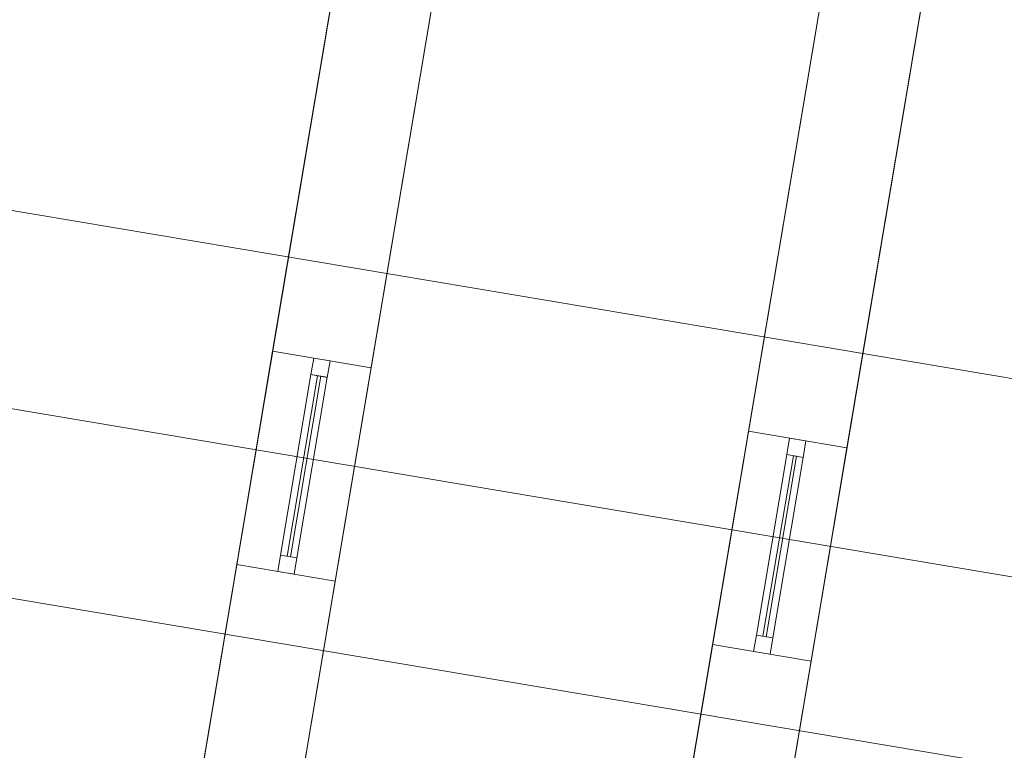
# Model space of a CAD drawing. Header units: millimetres. Extents: x -430348 to -225823, y -86243 to 5084.
# Tile 714 of 1056: x -350371 to -347412, y -5831 to -3635. Entities that reach past the tile are written whole.
import ezdxf

# ---------------------------------------------------------------- set-up
doc = ezdxf.new("R2010")
doc.units = ezdxf.units.MM
for name, color, linetype, lineweight in [('A-GLAZ-CURT', 52, 'Continuous', 9), ('A-GLAZ-CWMG', 51, 'Continuous', 9), ('A-ROOF', 132, 'Continuous', 9), ('A-WALL', 113, 'Continuous', 9)]:
    doc.layers.add(name, color=color, linetype=linetype, lineweight=lineweight)

# ---------------------------------------------------------------- blocks, each defined once
blk = doc.blocks.new('System Panel - Glazed-482351-_3D_ Copy 1')
at = {"layer": 'A-GLAZ-CURT', "transparency": 33554471}
mesh = blk.add_polyface(dxfattribs=at)
corners = [(-275, 5), (-275, 5, 325), (275, 5, 325), (275, 5)]
mesh.append_faces([[corners[k] for k in face] for face in [(1, 2, 3, 0)]])
mesh = blk.add_polyface(dxfattribs=at)
corners = [(275, -5), (-275, -5), (-275, 5), (275, 5)]
mesh.append_faces([[corners[k] for k in face] for face in [(0, 1, 2, 3)]])
mesh = blk.add_polyface(dxfattribs=at)
corners = [(-275, -5, 325), (275, -5, 325), (275, 5, 325), (-275, 5, 325)]
mesh.append_faces([[corners[k] for k in face] for face in [(3, 0, 1, 2)]])
mesh = blk.add_polyface(dxfattribs=at)
corners = [(-275, -5), (-275, -5, 325), (-275, 5, 325), (-275, 5)]
mesh.append_faces([[corners[k] for k in face] for face in [(3, 0, 1, 2)]])
mesh = blk.add_polyface(dxfattribs=at)
corners = [(275, -5, 325), (275, -5), (275, 5), (275, 5, 325)]
mesh.append_faces([[corners[k] for k in face] for face in [(3, 0, 1, 2)]])
mesh = blk.add_polyface(dxfattribs=at)
corners = [(-275, -5), (275, -5), (275, -5, 325), (-275, -5, 325)]
mesh.append_faces([[corners[k] for k in face] for face in [(2, 3, 0, 1)]])
blk = doc.blocks.new('Rectangular Mullion - 50mm x 50mm-320908-_3D_ Copy 1')
at = {"layer": 'A-GLAZ-CWMG'}
mesh = blk.add_polyface(dxfattribs=at)
corners = [(0, 25), (-50, 25), (-50, -25), (0, -25)]
mesh.append_faces([[corners[k] for k in face] for face in [(3, 0, 1, 2)]])
mesh = blk.add_polyface(dxfattribs=at)
corners = [(-50, 25), (0, 25), (0, 25, -400), (-50, 25, -400)]
mesh.append_faces([[corners[k] for k in face] for face in [(0, 1, 2, 3)]])
mesh = blk.add_polyface(dxfattribs=at)
corners = [(-50, -25), (-50, 25), (-50, 25, -400), (-50, -25, -400)]
mesh.append_faces([[corners[k] for k in face] for face in [(0, 1, 2, 3)]])
mesh = blk.add_polyface(dxfattribs=at)
corners = [(0, 25), (0, -25), (0, -25, -400), (0, 25, -400)]
mesh.append_faces([[corners[k] for k in face] for face in [(0, 1, 2, 3)]])
mesh = blk.add_polyface(dxfattribs=at)
corners = [(0, -25), (-50, -25), (-50, -25, -400), (0, -25, -400)]
mesh.append_faces([[corners[k] for k in face] for face in [(0, 1, 2, 3)]])
blk = doc.blocks.new('Rectangular Mullion - 50mm x 50mm-266400-_3D_ Copy 1')
at = {"layer": 'A-GLAZ-CWMG'}
mesh = blk.add_polyface(dxfattribs=at)
corners = [(0, 25), (-50, 25), (-50, -25), (0, -25)]
mesh.append_faces([[corners[k] for k in face] for face in [(2, 3, 0, 1)]])
mesh = blk.add_polyface(dxfattribs=at)
corners = [(0, 25, -550), (0, -25, -550), (-50, -25, -550), (-50, 25, -550)]
mesh.append_faces([[corners[k] for k in face] for face in [(0, 1, 2, 3)]])
mesh = blk.add_polyface(dxfattribs=at)
corners = [(-50, 25), (0, 25), (0, 25, -550), (-50, 25, -550)]
mesh.append_faces([[corners[k] for k in face] for face in [(3, 0, 1, 2)]])
mesh = blk.add_polyface(dxfattribs=at)
corners = [(-50, -25), (-50, 25), (-50, 25, -550), (-50, -25, -550)]
mesh.append_faces([[corners[k] for k in face] for face in [(3, 0, 1, 2)]])
mesh = blk.add_polyface(dxfattribs=at)
corners = [(0, 25), (0, -25), (0, -25, -550), (0, 25, -550)]
mesh.append_faces([[corners[k] for k in face] for face in [(3, 0, 1, 2)]])
mesh = blk.add_polyface(dxfattribs=at)
corners = [(0, -25), (-50, -25), (-50, -25, -550), (0, -25, -550)]
mesh.append_faces([[corners[k] for k in face] for face in [(3, 0, 1, 2)]])
blk = doc.blocks.new('Rectangular Mullion - 50mm x 50mm-482352-_3D_ Copy 1')
at = {"layer": 'A-GLAZ-CWMG'}
mesh = blk.add_polyface(dxfattribs=at)
corners = [(0, 25), (-50, 25), (-50, -25), (0, -25)]
mesh.append_faces([[corners[k] for k in face] for face in [(3, 0, 1, 2)]])
mesh = blk.add_polyface(dxfattribs=at)
corners = [(-50, 25), (0, 25), (0, 25, -400), (-50, 25, -400)]
mesh.append_faces([[corners[k] for k in face] for face in [(0, 1, 2, 3)]])
mesh = blk.add_polyface(dxfattribs=at)
corners = [(-50, -25), (-50, 25), (-50, 25, -400), (-50, -25, -400)]
mesh.append_faces([[corners[k] for k in face] for face in [(0, 1, 2, 3)]])
mesh = blk.add_polyface(dxfattribs=at)
corners = [(0, 25), (0, -25), (0, -25, -400), (0, 25, -400)]
mesh.append_faces([[corners[k] for k in face] for face in [(0, 1, 2, 3)]])
mesh = blk.add_polyface(dxfattribs=at)
corners = [(0, -25), (-50, -25), (-50, -25, -400), (0, -25, -400)]
mesh.append_faces([[corners[k] for k in face] for face in [(0, 1, 2, 3)]])
blk = doc.blocks.new('Rectangular Mullion - 50mm x 50mm-266401-_3D_ Copy 1')
at = {"layer": 'A-GLAZ-CWMG'}
mesh = blk.add_polyface(dxfattribs=at)
corners = [(0, 25), (-50, 25), (-50, -25), (0, -25)]
mesh.append_faces([[corners[k] for k in face] for face in [(2, 3, 0, 1)]])
mesh = blk.add_polyface(dxfattribs=at)
corners = [(0, 25, -550), (0, -25, -550), (-50, -25, -550), (-50, 25, -550)]
mesh.append_faces([[corners[k] for k in face] for face in [(0, 1, 2, 3)]])
mesh = blk.add_polyface(dxfattribs=at)
corners = [(-50, 25), (0, 25), (0, 25, -550), (-50, 25, -550)]
mesh.append_faces([[corners[k] for k in face] for face in [(3, 0, 1, 2)]])
mesh = blk.add_polyface(dxfattribs=at)
corners = [(-50, -25), (-50, 25), (-50, 25, -550), (-50, -25, -550)]
mesh.append_faces([[corners[k] for k in face] for face in [(3, 0, 1, 2)]])
mesh = blk.add_polyface(dxfattribs=at)
corners = [(0, 25), (0, -25), (0, -25, -550), (0, 25, -550)]
mesh.append_faces([[corners[k] for k in face] for face in [(3, 0, 1, 2)]])
mesh = blk.add_polyface(dxfattribs=at)
corners = [(0, -25), (-50, -25), (-50, -25, -550), (0, -25, -550)]
mesh.append_faces([[corners[k] for k in face] for face in [(3, 0, 1, 2)]])
blk = doc.blocks.new('Rectangular Mullion - 50mm x 50mm-266402-_3D_ Copy 1')
at = {"layer": 'A-GLAZ-CWMG'}
mesh = blk.add_polyface(dxfattribs=at)
corners = [(25, 25), (-25, 25), (-25, -25), (25, -25)]
mesh.append_faces([[corners[k] for k in face] for face in [(2, 3, 0, 1)]])
mesh = blk.add_polyface(dxfattribs=at)
corners = [(25, 25, -550), (25, -25, -550), (-25, -25, -550), (-25, 25, -550)]
mesh.append_faces([[corners[k] for k in face] for face in [(0, 1, 2, 3)]])
mesh = blk.add_polyface(dxfattribs=at)
corners = [(-25, 25), (25, 25), (25, 25, -550), (-25, 25, -550)]
mesh.append_faces([[corners[k] for k in face] for face in [(3, 0, 1, 2)]])
mesh = blk.add_polyface(dxfattribs=at)
corners = [(-25, -25), (-25, 25), (-25, 25, -550), (-25, -25, -550)]
mesh.append_faces([[corners[k] for k in face] for face in [(3, 0, 1, 2)]])
mesh = blk.add_polyface(dxfattribs=at)
corners = [(25, 25), (25, -25), (25, -25, -550), (25, 25, -550)]
mesh.append_faces([[corners[k] for k in face] for face in [(3, 0, 1, 2)]])
mesh = blk.add_polyface(dxfattribs=at)
corners = [(25, -25), (-25, -25), (-25, -25, -550), (25, -25, -550)]
mesh.append_faces([[corners[k] for k in face] for face in [(3, 0, 1, 2)]])
blk = doc.blocks.new('Rectangular Mullion - 50mm x 50mm-224775-_3D_ Copy 1')
at = {"layer": 'A-GLAZ-CWMG'}
mesh = blk.add_polyface(dxfattribs=at)
corners = [(0, 25, -400), (0, -25, -400), (-50, -25, -400), (-50, 25, -400)]
mesh.append_faces([[corners[k] for k in face] for face in [(3, 0, 1, 2)]])
mesh = blk.add_polyface(dxfattribs=at)
corners = [(-50, 25), (0, 25), (0, 25, -400), (-50, 25, -400)]
mesh.append_faces([[corners[k] for k in face] for face in [(3, 0, 1, 2)]])
mesh = blk.add_polyface(dxfattribs=at)
corners = [(-50, -25), (-50, 25), (-50, 25, -400), (-50, -25, -400)]
mesh.append_faces([[corners[k] for k in face] for face in [(0, 1, 2, 3)]])
mesh = blk.add_polyface(dxfattribs=at)
corners = [(0, 25), (0, -25), (0, -25, -400), (0, 25, -400)]
mesh.append_faces([[corners[k] for k in face] for face in [(0, 1, 2, 3)]])
mesh = blk.add_polyface(dxfattribs=at)
corners = [(0, -25), (-50, -25), (-50, -25, -400), (0, -25, -400)]
mesh.append_faces([[corners[k] for k in face] for face in [(3, 0, 1, 2)]])
blk = doc.blocks.new('Rectangular Mullion - 50mm x 50mm-482354-_3D_ Copy 1')
at = {"layer": 'A-GLAZ-CWMG'}
mesh = blk.add_polyface(dxfattribs=at)
corners = [(0, 25, -400), (0, -25, -400), (-50, -25, -400), (-50, 25, -400)]
mesh.append_faces([[corners[k] for k in face] for face in [(3, 0, 1, 2)]])
mesh = blk.add_polyface(dxfattribs=at)
corners = [(-50, 25), (0, 25), (0, 25, -400), (-50, 25, -400)]
mesh.append_faces([[corners[k] for k in face] for face in [(0, 1, 2, 3)]])
mesh = blk.add_polyface(dxfattribs=at)
corners = [(-50, -25), (-50, 25), (-50, 25, -400), (-50, -25, -400)]
mesh.append_faces([[corners[k] for k in face] for face in [(0, 1, 2, 3)]])
mesh = blk.add_polyface(dxfattribs=at)
corners = [(0, 25), (0, -25), (0, -25, -400), (0, 25, -400)]
mesh.append_faces([[corners[k] for k in face] for face in [(0, 1, 2, 3)]])
mesh = blk.add_polyface(dxfattribs=at)
corners = [(0, -25), (-50, -25), (-50, -25, -400), (0, -25, -400)]
mesh.append_faces([[corners[k] for k in face] for face in [(0, 1, 2, 3)]])
blk = doc.blocks.new('System Panel - Glazed-518927-_3D_ Copy 1')
at = {"layer": 'A-GLAZ-CURT', "transparency": 33554471}
mesh = blk.add_polyface(dxfattribs=at)
corners = [(-275, 5), (-275, 5, 325), (275, 5, 325), (275, 5)]
mesh.append_faces([[corners[k] for k in face] for face in [(2, 3, 0, 1)]])
mesh = blk.add_polyface(dxfattribs=at)
corners = [(275, -5), (-275, -5), (-275, 5), (275, 5)]
mesh.append_faces([[corners[k] for k in face] for face in [(0, 1, 2, 3)]])
mesh = blk.add_polyface(dxfattribs=at)
corners = [(-275, -5, 325), (275, -5, 325), (275, 5, 325), (-275, 5, 325)]
mesh.append_faces([[corners[k] for k in face] for face in [(3, 0, 1, 2)]])
mesh = blk.add_polyface(dxfattribs=at)
corners = [(-275, -5), (-275, -5, 325), (-275, 5, 325), (-275, 5)]
mesh.append_faces([[corners[k] for k in face] for face in [(3, 0, 1, 2)]])
mesh = blk.add_polyface(dxfattribs=at)
corners = [(275, -5, 325), (275, -5), (275, 5), (275, 5, 325)]
mesh.append_faces([[corners[k] for k in face] for face in [(3, 0, 1, 2)]])
mesh = blk.add_polyface(dxfattribs=at)
corners = [(-275, -5), (275, -5), (275, -5, 325), (-275, -5, 325)]
mesh.append_faces([[corners[k] for k in face] for face in [(2, 3, 0, 1)]])
blk = doc.blocks.new('Rectangular Mullion - 50mm x 50mm-505354-_3D_ Copy 1')
at = {"layer": 'A-GLAZ-CWMG'}
mesh = blk.add_polyface(dxfattribs=at)
corners = [(0, 25), (-50, 25), (-50, -25), (0, -25)]
mesh.append_faces([[corners[k] for k in face] for face in [(2, 3, 0, 1)]])
mesh = blk.add_polyface(dxfattribs=at)
corners = [(-50, 25), (0, 25), (0, 25, -400), (-50, 25, -400)]
mesh.append_faces([[corners[k] for k in face] for face in [(3, 0, 1, 2)]])
mesh = blk.add_polyface(dxfattribs=at)
corners = [(-50, -25), (-50, 25), (-50, 25, -400), (-50, -25, -400)]
mesh.append_faces([[corners[k] for k in face] for face in [(3, 0, 1, 2)]])
mesh = blk.add_polyface(dxfattribs=at)
corners = [(0, 25), (0, -25), (0, -25, -400), (0, 25, -400)]
mesh.append_faces([[corners[k] for k in face] for face in [(3, 0, 1, 2)]])
mesh = blk.add_polyface(dxfattribs=at)
corners = [(0, -25), (-50, -25), (-50, -25, -400), (0, -25, -400)]
mesh.append_faces([[corners[k] for k in face] for face in [(3, 0, 1, 2)]])
blk = doc.blocks.new('Rectangular Mullion - 50mm x 50mm-267539-_3D_ Copy 1')
at = {"layer": 'A-GLAZ-CWMG'}
mesh = blk.add_polyface(dxfattribs=at)
corners = [(0, 25), (-50, 25), (-50, -25), (0, -25)]
mesh.append_faces([[corners[k] for k in face] for face in [(2, 3, 0, 1)]])
mesh = blk.add_polyface(dxfattribs=at)
corners = [(0, 25, -550), (0, -25, -550), (-50, -25, -550), (-50, 25, -550)]
mesh.append_faces([[corners[k] for k in face] for face in [(0, 1, 2, 3)]])
mesh = blk.add_polyface(dxfattribs=at)
corners = [(-50, 25), (0, 25), (0, 25, -550), (-50, 25, -550)]
mesh.append_faces([[corners[k] for k in face] for face in [(0, 1, 2, 3)]])
mesh = blk.add_polyface(dxfattribs=at)
corners = [(-50, -25), (-50, 25), (-50, 25, -550), (-50, -25, -550)]
mesh.append_faces([[corners[k] for k in face] for face in [(0, 1, 2, 3)]])
mesh = blk.add_polyface(dxfattribs=at)
corners = [(0, 25), (0, -25), (0, -25, -550), (0, 25, -550)]
mesh.append_faces([[corners[k] for k in face] for face in [(0, 1, 2, 3)]])
mesh = blk.add_polyface(dxfattribs=at)
corners = [(0, -25), (-50, -25), (-50, -25, -550), (0, -25, -550)]
mesh.append_faces([[corners[k] for k in face] for face in [(0, 1, 2, 3)]])
blk = doc.blocks.new('Rectangular Mullion - 50mm x 50mm-518928-_3D_ Copy 1')
at = {"layer": 'A-GLAZ-CWMG'}
mesh = blk.add_polyface(dxfattribs=at)
corners = [(0, 25), (-50, 25), (-50, -25), (0, -25)]
mesh.append_faces([[corners[k] for k in face] for face in [(2, 3, 0, 1)]])
mesh = blk.add_polyface(dxfattribs=at)
corners = [(-50, 25), (0, 25), (0, 25, -400), (-50, 25, -400)]
mesh.append_faces([[corners[k] for k in face] for face in [(3, 0, 1, 2)]])
mesh = blk.add_polyface(dxfattribs=at)
corners = [(-50, -25), (-50, 25), (-50, 25, -400), (-50, -25, -400)]
mesh.append_faces([[corners[k] for k in face] for face in [(3, 0, 1, 2)]])
mesh = blk.add_polyface(dxfattribs=at)
corners = [(0, 25), (0, -25), (0, -25, -400), (0, 25, -400)]
mesh.append_faces([[corners[k] for k in face] for face in [(3, 0, 1, 2)]])
mesh = blk.add_polyface(dxfattribs=at)
corners = [(0, -25), (-50, -25), (-50, -25, -400), (0, -25, -400)]
mesh.append_faces([[corners[k] for k in face] for face in [(3, 0, 1, 2)]])
blk = doc.blocks.new('Rectangular Mullion - 50mm x 50mm-267540-_3D_ Copy 1')
at = {"layer": 'A-GLAZ-CWMG'}
mesh = blk.add_polyface(dxfattribs=at)
corners = [(0, 25), (-50, 25), (-50, -25), (0, -25)]
mesh.append_faces([[corners[k] for k in face] for face in [(3, 0, 1, 2)]])
mesh = blk.add_polyface(dxfattribs=at)
corners = [(0, 25, -550), (0, -25, -550), (-50, -25, -550), (-50, 25, -550)]
mesh.append_faces([[corners[k] for k in face] for face in [(3, 0, 1, 2)]])
mesh = blk.add_polyface(dxfattribs=at)
corners = [(-50, 25), (0, 25), (0, 25, -550), (-50, 25, -550)]
mesh.append_faces([[corners[k] for k in face] for face in [(0, 1, 2, 3)]])
mesh = blk.add_polyface(dxfattribs=at)
corners = [(-50, -25), (-50, 25), (-50, 25, -550), (-50, -25, -550)]
mesh.append_faces([[corners[k] for k in face] for face in [(0, 1, 2, 3)]])
mesh = blk.add_polyface(dxfattribs=at)
corners = [(0, 25), (0, -25), (0, -25, -550), (0, 25, -550)]
mesh.append_faces([[corners[k] for k in face] for face in [(0, 1, 2, 3)]])
mesh = blk.add_polyface(dxfattribs=at)
corners = [(0, -25), (-50, -25), (-50, -25, -550), (0, -25, -550)]
mesh.append_faces([[corners[k] for k in face] for face in [(0, 1, 2, 3)]])
blk = doc.blocks.new('Rectangular Mullion - 50mm x 50mm-267541-_3D_ Copy 1')
at = {"layer": 'A-GLAZ-CWMG'}
mesh = blk.add_polyface(dxfattribs=at)
corners = [(25, 25), (-25, 25), (-25, -25), (25, -25)]
mesh.append_faces([[corners[k] for k in face] for face in [(2, 3, 0, 1)]])
mesh = blk.add_polyface(dxfattribs=at)
corners = [(25, 25, -550), (25, -25, -550), (-25, -25, -550), (-25, 25, -550)]
mesh.append_faces([[corners[k] for k in face] for face in [(0, 1, 2, 3)]])
mesh = blk.add_polyface(dxfattribs=at)
corners = [(-25, 25), (25, 25), (25, 25, -550), (-25, 25, -550)]
mesh.append_faces([[corners[k] for k in face] for face in [(0, 1, 2, 3)]])
mesh = blk.add_polyface(dxfattribs=at)
corners = [(-25, -25), (-25, 25), (-25, 25, -550), (-25, -25, -550)]
mesh.append_faces([[corners[k] for k in face] for face in [(0, 1, 2, 3)]])
mesh = blk.add_polyface(dxfattribs=at)
corners = [(25, 25), (25, -25), (25, -25, -550), (25, 25, -550)]
mesh.append_faces([[corners[k] for k in face] for face in [(0, 1, 2, 3)]])
mesh = blk.add_polyface(dxfattribs=at)
corners = [(25, -25), (-25, -25), (-25, -25, -550), (25, -25, -550)]
mesh.append_faces([[corners[k] for k in face] for face in [(0, 1, 2, 3)]])
blk = doc.blocks.new('Rectangular Mullion - 50mm x 50mm-518929-_3D_ Copy 1')
at = {"layer": 'A-GLAZ-CWMG'}
mesh = blk.add_polyface(dxfattribs=at)
corners = [(0, 25, -400), (0, -25, -400), (-50, -25, -400), (-50, 25, -400)]
mesh.append_faces([[corners[k] for k in face] for face in [(0, 1, 2, 3)]])
mesh = blk.add_polyface(dxfattribs=at)
corners = [(-50, 25), (0, 25), (0, 25, -400), (-50, 25, -400)]
mesh.append_faces([[corners[k] for k in face] for face in [(0, 1, 2, 3)]])
mesh = blk.add_polyface(dxfattribs=at)
corners = [(-50, -25), (-50, 25), (-50, 25, -400), (-50, -25, -400)]
mesh.append_faces([[corners[k] for k in face] for face in [(0, 1, 2, 3)]])
mesh = blk.add_polyface(dxfattribs=at)
corners = [(0, 25), (0, -25), (0, -25, -400), (0, 25, -400)]
mesh.append_faces([[corners[k] for k in face] for face in [(0, 1, 2, 3)]])
mesh = blk.add_polyface(dxfattribs=at)
corners = [(0, -25), (-50, -25), (-50, -25, -400), (0, -25, -400)]
mesh.append_faces([[corners[k] for k in face] for face in [(0, 1, 2, 3)]])
blk = doc.blocks.new('Rectangular Mullion - 50mm x 50mm-518930-_3D_ Copy 1')
at = {"layer": 'A-GLAZ-CWMG'}
mesh = blk.add_polyface(dxfattribs=at)
corners = [(0, 25, -400), (0, -25, -400), (-50, -25, -400), (-50, 25, -400)]
mesh.append_faces([[corners[k] for k in face] for face in [(0, 1, 2, 3)]])
mesh = blk.add_polyface(dxfattribs=at)
corners = [(-50, 25), (0, 25), (0, 25, -400), (-50, 25, -400)]
mesh.append_faces([[corners[k] for k in face] for face in [(3, 0, 1, 2)]])
mesh = blk.add_polyface(dxfattribs=at)
corners = [(-50, -25), (-50, 25), (-50, 25, -400), (-50, -25, -400)]
mesh.append_faces([[corners[k] for k in face] for face in [(3, 0, 1, 2)]])
mesh = blk.add_polyface(dxfattribs=at)
corners = [(0, 25), (0, -25), (0, -25, -400), (0, 25, -400)]
mesh.append_faces([[corners[k] for k in face] for face in [(3, 0, 1, 2)]])
mesh = blk.add_polyface(dxfattribs=at)
corners = [(0, -25), (-50, -25), (-50, -25, -400), (0, -25, -400)]
mesh.append_faces([[corners[k] for k in face] for face in [(3, 0, 1, 2)]])

msp = doc.modelspace()

# ---------------------------------------------------------------- block references
at = {"layer": 'A-GLAZ-CURT', "transparency": 33554471}
for name, p, rotation in [('System Panel - Glazed-518927-_3D_ Copy 1', (-349517, -4977.2, 59457.6), 80.45269972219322), ('System Panel - Glazed-518927-_3D_ Copy 1', (-349517, -4977.2, 59832.6), 80.45269972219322), ('System Panel - Glazed-482351-_3D_ Copy 1', (-348087.1, -5217.7, 59457.6), 80.45269972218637), ('System Panel - Glazed-482351-_3D_ Copy 1', (-348087.1, -5217.7, 59832.6), 80.45269972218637)]:
    msp.add_blockref(name, p, dxfattribs=dict(at, rotation=rotation))
at = {"layer": 'A-GLAZ-CWMG', "extrusion": (0, 0, -1)}
for name, p, rotation in [('Rectangular Mullion - 50mm x 50mm-518928-_3D_ Copy 1', (349463.1, -4656.7, -59407.6), 99.5473002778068), ('Rectangular Mullion - 50mm x 50mm-518929-_3D_ Copy 1', (349463.1, -4656.7, -59807.6), 99.5473002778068), ('Rectangular Mullion - 50mm x 50mm-482352-_3D_ Copy 1', (348033.2, -4897.2, -59407.6), 99.54730027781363), ('Rectangular Mullion - 50mm x 50mm-224775-_3D_ Copy 1', (348033.2, -4897.2, -59807.6), 99.54730027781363)]:
    msp.add_blockref(name, p, dxfattribs=dict(at, rotation=rotation))
at = {"layer": 'A-GLAZ-CWMG', "extrusion": (0.165862, 0.986149, 0), "rotation": 90}
for name, p in [('Rectangular Mullion - 50mm x 50mm-267539-_3D_ Copy 1', (343850.3, 60207.6, -62604.8)), ('Rectangular Mullion - 50mm x 50mm-267541-_3D_ Copy 1', (343850.3, 59807.6, -62604.8)), ('Rectangular Mullion - 50mm x 50mm-266400-_3D_ Copy 1', (342400.3, 60207.6, -62604.8)), ('Rectangular Mullion - 50mm x 50mm-266402-_3D_ Copy 1', (342400.3, 59807.6, -62604.8))]:
    msp.add_blockref(name, p, dxfattribs=at)
at = {"layer": 'A-GLAZ-CWMG', "extrusion": (-0.165862, -0.986149, 0), "rotation": 270}
for name, p in [('Rectangular Mullion - 50mm x 50mm-267540-_3D_ Copy 1', (-343850.3, 59407.6, 63154.8)), ('Rectangular Mullion - 50mm x 50mm-266401-_3D_ Copy 1', (-342400.3, 59407.6, 63154.8))]:
    msp.add_blockref(name, p, dxfattribs=at)
at = {"layer": 'A-GLAZ-CWMG'}
for name, p, rotation in [('Rectangular Mullion - 50mm x 50mm-505354-_3D_ Copy 1', (-349570.9, -5297.7, 60207.6), 260.4526997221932), ('Rectangular Mullion - 50mm x 50mm-518930-_3D_ Copy 1', (-349570.9, -5297.7, 59807.6), 260.4526997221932), ('Rectangular Mullion - 50mm x 50mm-320908-_3D_ Copy 1', (-348141, -5538.2, 60207.6), 260.4526997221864), ('Rectangular Mullion - 50mm x 50mm-482354-_3D_ Copy 1', (-348141, -5538.2, 59807.6), 260.4526997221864)]:
    msp.add_blockref(name, p, dxfattribs=dict(at, rotation=rotation))

# ---------------------------------------------------------------- meshes
at = {"layer": 'A-ROOF'}
mesh = msp.add_polyface(dxfattribs=at)
corners = [(-335956.2, -3632.8, 63357.6), (-360412.7, 480.5, 63357.6), (-357333, -3637.3, 65907.6), (-355277.9, -3983, 65907.6), (-355180.4, -3403.2, 65485.3), (-354376.7, -3538.4, 65485.3), (-354474.2, -4118.1, 65907.6), (-343029.9, -6043, 65907.6), (-342932.4, -5463.2, 65485.3), (-342128.7, -5598.4, 65485.3), (-342226.2, -6178.1, 65907.6), (-340055.7, -6543.2, 65907.6)]
mesh.append_faces([[corners[k] for k in face] for face in [(4, 1, 2, 3)]], dxfattribs={"vtx0": -1})
mesh.append_faces([[corners[k] for k in face] for face in [(1, 4, 5, 0)]], dxfattribs={"vtx0": -1, "vtx2": -1})
mesh.append_faces([[corners[k] for k in face] for face in [(11, 0, 9, 10), (7, 8, 5, 6)]], dxfattribs={"vtx1": -1})
mesh.append_faces([[corners[k] for k in face] for face in [(8, 9, 0, 5)]], dxfattribs={"vtx1": -1, "vtx2": -1, "vtx3": -1})
mesh = msp.add_polyface(dxfattribs=at)
corners = [(-360412.7, 480.5, 63257.6), (-335956.2, -3632.8, 63257.6), (-340055.7, -6543.2, 65807.6), (-342226.2, -6178.1, 65807.6), (-342128.7, -5598.4, 65385.3), (-342932.4, -5463.2, 65385.3), (-343029.9, -6043, 65807.6), (-354474.2, -4118.1, 65807.6), (-354376.7, -3538.4, 65385.3), (-355180.4, -3403.2, 65385.3), (-355277.9, -3983, 65807.6), (-357333, -3637.3, 65807.6)]
mesh.append_faces([[corners[k] for k in face] for face in [(4, 1, 2, 3), (8, 5, 6, 7)]], dxfattribs={"vtx0": -1})
mesh.append_faces([[corners[k] for k in face] for face in [(1, 4, 5, 8)]], dxfattribs={"vtx0": -1, "vtx2": -1, "vtx3": -1})
mesh.append_faces([[corners[k] for k in face] for face in [(11, 0, 9, 10)]], dxfattribs={"vtx1": -1})
mesh.append_faces([[corners[k] for k in face] for face in [(8, 9, 0, 1)]], dxfattribs={"vtx1": -1, "vtx3": -1})
mesh = msp.add_polyface(dxfattribs=at)
corners = [(-347462.3, -2407.4, 60907.6), (-348391.1, -7929.9, 60907.6), (-350116.9, -7639.6, 60907.6), (-349188.1, -2117.2, 60907.6)]
mesh.append_faces([[corners[k] for k in face] for face in [(1, 2, 3, 0)]])
mesh = msp.add_polyface(dxfattribs=at)
corners = [(-348391.1, -7929.9, 61007.6), (-347462.3, -2407.4, 61007.6), (-349188.1, -2117.2, 61007.6), (-350116.9, -7639.6, 61007.6)]
mesh.append_faces([[corners[k] for k in face] for face in [(2, 3, 0, 1)]])
mesh = msp.add_polyface(dxfattribs=at)
corners = [(-350116.9, -7639.6, 61007.6), (-349188.1, -2117.2, 61007.6), (-349188.1, -2117.2, 60907.6), (-350116.9, -7639.6, 60907.6)]
mesh.append_faces([[corners[k] for k in face] for face in [(1, 2, 3, 0)]])
mesh = msp.add_polyface(dxfattribs=at)
corners = [(-347758.1, -2357.7, 58507.6), (-348703.5, -7978.7, 58507.6), (-349837.6, -7788, 58507.6), (-348892.2, -2166.9, 58507.6)]
mesh.append_faces([[corners[k] for k in face] for face in [(1, 2, 3, 0)]])
mesh = msp.add_polyface(dxfattribs=at)
corners = [(-348703.5, -7978.7, 58607.6), (-347758.1, -2357.7, 58607.6), (-348892.2, -2166.9, 58607.6), (-349837.6, -7788, 58607.6)]
mesh.append_faces([[corners[k] for k in face] for face in [(2, 3, 0, 1)]])
mesh = msp.add_polyface(dxfattribs=at)
corners = [(-349837.6, -7788, 58607.6), (-348892.2, -2166.9, 58607.6), (-348892.2, -2166.9, 58507.6), (-349837.6, -7788, 58507.6)]
mesh.append_faces([[corners[k] for k in face] for face in [(1, 2, 3, 0)]])
mesh = msp.add_polyface(dxfattribs=at)
corners = [(-347758.1, -2357.7, 58607.6), (-348703.5, -7978.7, 58607.6), (-348703.5, -7978.7, 58507.6), (-347758.1, -2357.7, 58507.6)]
mesh.append_faces([[corners[k] for k in face] for face in [(1, 2, 3, 0)]])
mesh = msp.add_polyface(dxfattribs=at)
corners = [(-347462.3, -2407.4, 61007.6), (-348391.1, -7929.9, 61007.6), (-348391.1, -7929.9, 60907.6), (-347462.3, -2407.4, 60907.6)]
mesh.append_faces([[corners[k] for k in face] for face in [(1, 2, 3, 0)]])
mesh = msp.add_polyface(dxfattribs=at)
corners = [(-361590.3, -6521.1, 63357.6), (-337133.8, -10634.5, 63357.6), (-340055.7, -6543.2, 65907.6), (-342226.2, -6178.1, 65907.6), (-342319.5, -6732.4, 65503.9), (-343123.2, -6597.3, 65503.9), (-343029.9, -6043, 65907.6), (-354474.2, -4118.1, 65907.6), (-354567.4, -4672.4, 65503.9), (-355371.1, -4537.3, 65503.9), (-355277.9, -3983, 65907.6), (-357333, -3637.3, 65907.6)]
mesh.append_faces([[corners[k] for k in face] for face in [(4, 1, 2, 3)]], dxfattribs={"vtx0": -1})
mesh.append_faces([[corners[k] for k in face] for face in [(1, 4, 5, 8)]], dxfattribs={"vtx0": -1, "vtx2": -1, "vtx3": -1})
mesh.append_faces([[corners[k] for k in face] for face in [(11, 0, 9, 10)]], dxfattribs={"vtx1": -1})
mesh.append_faces([[corners[k] for k in face] for face in [(8, 9, 0, 1)]], dxfattribs={"vtx1": -1, "vtx3": -1})
mesh.append_faces([[corners[k] for k in face] for face in [(6, 7, 8, 5)]], dxfattribs={"vtx2": -1})
mesh = msp.add_polyface(dxfattribs=at)
corners = [(-337133.8, -10634.5, 63257.6), (-361590.3, -6521.1, 63257.6), (-357333, -3637.3, 65807.6), (-355277.9, -3983, 65807.6), (-355371.1, -4537.3, 65403.9), (-354567.4, -4672.4, 65403.9), (-354474.2, -4118.1, 65807.6), (-343029.9, -6043, 65807.6), (-343123.2, -6597.3, 65403.9), (-342319.5, -6732.4, 65403.9), (-342226.2, -6178.1, 65807.6), (-340055.7, -6543.2, 65807.6)]
mesh.append_faces([[corners[k] for k in face] for face in [(4, 1, 2, 3)]], dxfattribs={"vtx0": -1})
mesh.append_faces([[corners[k] for k in face] for face in [(1, 4, 5, 0)]], dxfattribs={"vtx0": -1, "vtx2": -1})
mesh.append_faces([[corners[k] for k in face] for face in [(11, 0, 9, 10)]], dxfattribs={"vtx1": -1})
mesh.append_faces([[corners[k] for k in face] for face in [(8, 9, 0, 5)]], dxfattribs={"vtx1": -1, "vtx2": -1, "vtx3": -1})
mesh.append_faces([[corners[k] for k in face] for face in [(5, 6, 7, 8)]], dxfattribs={"vtx3": -1})
at = {"layer": 'A-WALL'}
mesh = msp.add_polyface(dxfattribs=at)
corners = [(-349188.1, -2117.2, 58457.6), (-350133.5, -7738.2, 58457.6), (-350133.5, -7738.2, 60907.6), (-349188.1, -2117.2, 60907.6), (-349718.8, -5272.9, 60207.6), (-349718.8, -5272.9, 59407.6), (-349611, -4631.9, 59407.6), (-349611, -4631.9, 60207.6)]
mesh.append_faces([[corners[k] for k in face] for face in [(6, 0, 1, 5), (5, 1, 2, 4)]], dxfattribs={"vtx0": -1, "vtx2": -1})
mesh.append_faces([[corners[k] for k in face] for face in [(3, 0, 6, 7), (2, 3, 7, 4)]], dxfattribs={"vtx1": -1, "vtx3": -1})
mesh = msp.add_polyface(dxfattribs=at)
corners = [(-348892.2, -2166.9, 58457.6), (-349837.6, -7788, 58457.6), (-350133.5, -7738.2, 58457.6), (-349188.1, -2117.2, 58457.6)]
mesh.append_faces([[corners[k] for k in face] for face in [(3, 0, 1, 2)]])
mesh = msp.add_polyface(dxfattribs=at)
corners = [(-349188.1, -2117.2, 60907.6), (-350133.5, -7738.2, 60907.6), (-349837.6, -7788, 60907.6), (-349742.8, -7224, 60907.6), (-348892.2, -2166.9, 60907.6)]
mesh.append_faces([[corners[k] for k in face] for face in [(3, 1, 2)]], dxfattribs={"vtx0": -1})
mesh.append_faces([[corners[k] for k in face] for face in [(0, 1, 3, 4)]], dxfattribs={"vtx1": -1})
mesh = msp.add_polyface(dxfattribs=at)
corners = [(-349837.6, -7788, 58457.6), (-348892.2, -2166.9, 58457.6), (-348892.2, -2166.9, 58607.6), (-348892.2, -2166.9, 60907.6), (-349742.8, -7224, 60907.6), (-349837.6, -7788, 60907.6), (-349837.6, -7788, 58607.6), (-349423, -5322.6, 59407.6), (-349423, -5322.6, 60207.6), (-349315.2, -4681.6, 60207.6), (-349315.2, -4681.6, 59407.6)]
mesh.append_faces([[corners[k] for k in face] for face in [(6, 7, 4, 5), (8, 4, 7)]], dxfattribs={"vtx0": -1, "vtx1": -1})
mesh.append_faces([[corners[k] for k in face] for face in [(4, 8, 9, 3), (7, 6, 0, 10), (3, 9, 10, 2)]], dxfattribs={"vtx0": -1, "vtx2": -1})
mesh.append_faces([[corners[k] for k in face] for face in [(10, 0, 1, 2)]], dxfattribs={"vtx0": -1, "vtx3": -1})
mesh = msp.add_polyface(dxfattribs=at)
corners = [(-347758.1, -2357.7, 58457.6), (-348703.5, -7978.7, 58457.6), (-348703.5, -7978.7, 58607.6), (-348703.5, -7978.7, 60907.6), (-347758.1, -2357.7, 60907.6), (-347758.1, -2357.7, 58607.6), (-348288.9, -5513.4, 60207.6), (-348288.9, -5513.4, 59407.6), (-348181.1, -4872.4, 59407.6), (-348181.1, -4872.4, 60207.6)]
mesh.append_faces([[corners[k] for k in face] for face in [(3, 6, 7, 2)]], dxfattribs={"vtx0": -1, "vtx2": -1})
mesh.append_faces([[corners[k] for k in face] for face in [(8, 5, 0, 1)]], dxfattribs={"vtx0": -1, "vtx3": -1})
mesh.append_faces([[corners[k] for k in face] for face in [(8, 9, 4, 5), (3, 4, 9, 6), (1, 2, 7, 8)]], dxfattribs={"vtx1": -1, "vtx3": -1})
mesh = msp.add_polyface(dxfattribs=at)
corners = [(-348703.5, -7978.7, 58457.6), (-347758.1, -2357.7, 58457.6), (-347462.3, -2407.4, 58457.6), (-348407.7, -8028.5, 58457.6)]
mesh.append_faces([[corners[k] for k in face] for face in [(3, 0, 1, 2)]])
mesh = msp.add_polyface(dxfattribs=at)
corners = [(-347758.1, -2357.7, 60907.6), (-348703.5, -7978.7, 60907.6), (-348407.7, -8028.5, 60907.6), (-347462.3, -2407.4, 60907.6)]
mesh.append_faces([[corners[k] for k in face] for face in [(0, 1, 2, 3)]])
mesh = msp.add_polyface(dxfattribs=at)
corners = [(-348407.7, -8028.5, 58457.6), (-347462.3, -2407.4, 58457.6), (-347462.3, -2407.4, 60907.6), (-348407.7, -8028.5, 60907.6), (-347993, -5563.1, 59407.6), (-347993, -5563.1, 60207.6), (-347885.2, -4922.1, 60207.6), (-347885.2, -4922.1, 59407.6)]
mesh.append_faces([[corners[k] for k in face] for face in [(3, 5, 6, 2), (7, 1, 2, 6)]], dxfattribs={"vtx0": -1, "vtx2": -1})
mesh.append_faces([[corners[k] for k in face] for face in [(3, 0, 4, 5), (7, 4, 0, 1)]], dxfattribs={"vtx1": -1, "vtx3": -1})
mesh = msp.add_polyface(dxfattribs=at)
corners = [(-349423, -5322.6, 60207.6), (-349718.8, -5272.9, 60207.6), (-349611, -4631.9, 60207.6), (-349315.2, -4681.6, 60207.6)]
mesh.append_faces([[corners[k] for k in face] for face in [(1, 2, 3, 0)]])
mesh = msp.add_polyface(dxfattribs=at)
corners = [(-349718.8, -5272.9, 59407.6), (-349423, -5322.6, 59407.6), (-349315.2, -4681.6, 59407.6), (-349611, -4631.9, 59407.6)]
mesh.append_faces([[corners[k] for k in face] for face in [(3, 0, 1, 2)]])
mesh = msp.add_polyface(dxfattribs=at)
corners = [(-349315.2, -4681.6, 60207.6), (-349611, -4631.9, 60207.6), (-349611, -4631.9, 59407.6), (-349315.2, -4681.6, 59407.6)]
mesh.append_faces([[corners[k] for k in face] for face in [(1, 2, 3, 0)]])
mesh = msp.add_polyface(dxfattribs=at)
corners = [(-347993, -5563.1, 60207.6), (-348288.9, -5513.4, 60207.6), (-348181.1, -4872.4, 60207.6), (-347885.2, -4922.1, 60207.6)]
mesh.append_faces([[corners[k] for k in face] for face in [(1, 2, 3, 0)]])
mesh = msp.add_polyface(dxfattribs=at)
corners = [(-348288.9, -5513.4, 59407.6), (-347993, -5563.1, 59407.6), (-347885.2, -4922.1, 59407.6), (-348181.1, -4872.4, 59407.6)]
mesh.append_faces([[corners[k] for k in face] for face in [(3, 0, 1, 2)]])
mesh = msp.add_polyface(dxfattribs=at)
corners = [(-347885.2, -4922.1, 60207.6), (-348181.1, -4872.4, 60207.6), (-348181.1, -4872.4, 59407.6), (-347885.2, -4922.1, 59407.6)]
mesh.append_faces([[corners[k] for k in face] for face in [(1, 2, 3, 0)]])
mesh = msp.add_polyface(dxfattribs=at)
corners = [(-349423, -5322.6, 59407.6), (-349718.8, -5272.9, 59407.6), (-349718.8, -5272.9, 60207.6), (-349423, -5322.6, 60207.6)]
mesh.append_faces([[corners[k] for k in face] for face in [(1, 2, 3, 0)]])
mesh = msp.add_polyface(dxfattribs=at)
corners = [(-347993, -5563.1, 59407.6), (-348288.9, -5513.4, 59407.6), (-348288.9, -5513.4, 60207.6), (-347993, -5563.1, 60207.6)]
mesh.append_faces([[corners[k] for k in face] for face in [(0, 1, 2, 3)]])

doc.saveas('drawing.dxf')
